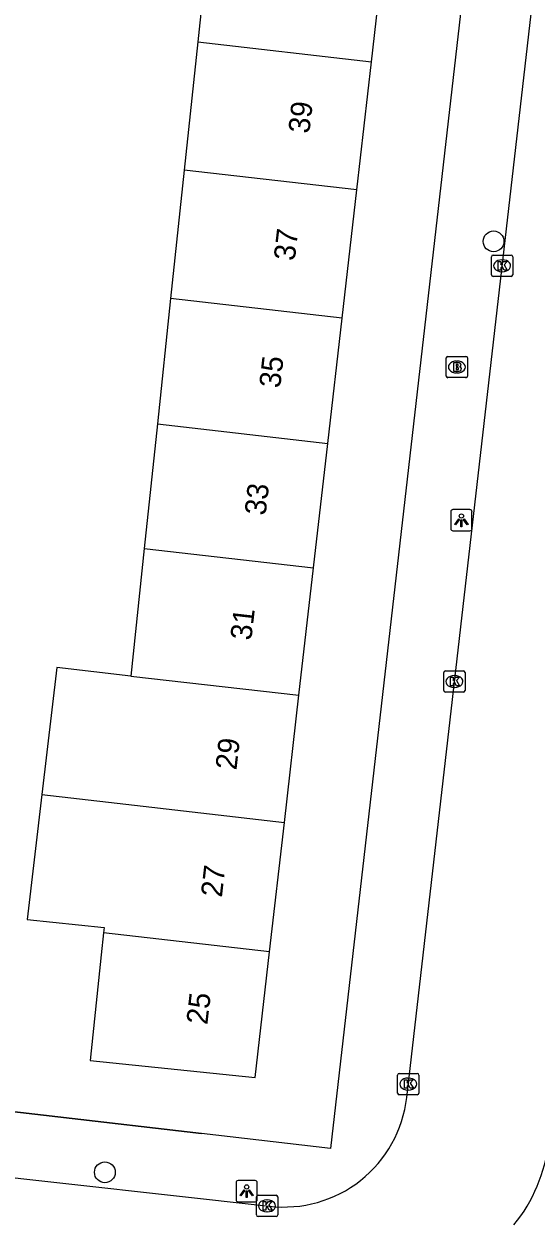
# Model space of a CAD drawing. Extents: x 162026 to 163499, y 387297 to 388169.
# Drawn here: x 162719.8 to 162743.9, y 387672.5 to 387728.8 of the extents above; entities that cross this region are included whole.
import ezdxf

# ---------------------------------------------------------------- set-up
doc = ezdxf.new("R2010")
doc.units = 0
for name, color, linetype in [('IMGEO_Boom', 7, 'Continuous'), ('IMGEO_Brandkraan', 7, 'Continuous'), ('IMGEO_Kolk', 7, 'Continuous'), ('IMGEO_Lichtpunt', 7, 'Continuous'), ('IMGEO_Muur', 7, 'Continuous'), ('IMGEO_Pand', 7, 'Continuous'), ('IMGEO_Pand_nummerreeks', 7, 'Continuous'), ('IMGEO_Rijbaan_lokaal_open', 7, 'Continuous'), ('IMGEO_Voetpad_open', 7, 'Continuous')]:
    doc.layers.add(name, color=color, linetype=linetype)

msp = doc.modelspace()

# ---------------------------------------------------------------- linework, layer by layer
at = {"layer": 'IMGEO_Boom'}
for centre in [(162741.907, 387718.604), (162723.603, 387674.759)]:
    msp.add_circle(centre, 0.489, dxfattribs=at)
at = {"layer": 'IMGEO_Brandkraan'}
for p, q in [((162739.677, 387712.258), (162739.677, 387713.11)), ((162739.752, 387713.184), (162740.604, 387713.184)), ((162740.165, 387712.964), (162740.19, 387712.964)), ((162740.678, 387713.11), (162740.678, 387712.258)), ((162740.188, 387712.404), (162740.163, 387712.404)), ((162740.604, 387712.184), (162739.752, 387712.184))]:
    msp.add_line(p, q, dxfattribs=at)
for points in [[(162739.677, 387712.258), (162739.677, 387713.11)], [(162739.752, 387713.184), (162740.604, 387713.184)], [(162740.025, 387712.884), (162740.025, 387712.484), (162740.238, 387712.484)], [(162740.256, 387712.884), (162740.025, 387712.884)], [(162740.204, 387712.803), (162740.15, 387712.803), (162740.15, 387712.727)], [(162740.678, 387713.11), (162740.678, 387712.258)], [(162740.15, 387712.727), (162740.203, 387712.727)], [(162740.212, 387712.651), (162740.15, 387712.651), (162740.15, 387712.57)], [(162740.15, 387712.57), (162740.212, 387712.57)], [(162740.604, 387712.184), (162739.752, 387712.184)]]:
    msp.add_lwpolyline(points, dxfattribs=at)
for centre, radius, start, end in [((162739.754, 387713.108), 0.0765, 91.552, 178.448), ((162739.754, 387713.108), 0.0765, 91.552, 178.448), ((162740.205, 387712.765), 0.0379, 267.8285, 90.9355), ((162740.26, 387712.739), 0.145, 59.4692, 91.5367), ((162740.285, 387712.786), 0.0922, 285.5137, 58.1501), ((162740.602, 387713.108), 0.0765, 1.552, 88.448), ((162740.602, 387713.108), 0.0765, 1.552, 88.448), ((162739.754, 387712.26), 0.0765, 181.552, 268.448), ((162739.754, 387712.26), 0.0765, 181.552, 268.448), ((162740.213, 387712.61), 0.0404, 269.8759, 90.5077), ((162740.244, 387712.735), 0.251, 268.6676, 293.5347), ((162740.29, 387712.594), 0.105, 301.3115, 78.989), ((162740.602, 387712.26), 0.0765, 271.552, 358.448), ((162740.602, 387712.26), 0.0765, 271.552, 358.448)]:
    msp.add_arc(centre, radius, start, end, dxfattribs=at)
for centre, major_axis, ratio, start_param, end_param in [((162740.164, 387712.684), (-0.387, 0.002), 0.722429, 4.712389, 7.853982), ((162740.189, 387712.684), (-0.39, 0.002), 0.717154, 1.570796, 4.712389)]:
    msp.add_ellipse(centre, major_axis=major_axis, ratio=ratio, start_param=start_param, end_param=end_param, dxfattribs=at)
at = {"layer": 'IMGEO_Kolk'}
for p, q in [((162741.807, 387717.027), (162741.807, 387717.879)), ((162741.882, 387717.953), (162742.734, 387717.953)), ((162742.808, 387717.879), (162742.808, 387717.027)), ((162742.295, 387717.733), (162742.32, 387717.733)), ((162742.734, 387716.953), (162741.882, 387716.953)), ((162742.318, 387717.173), (162742.293, 387717.173)), ((162739.562, 387697.448), (162739.562, 387698.3)), ((162739.637, 387698.374), (162740.489, 387698.374)), ((162740.05, 387698.154), (162740.075, 387698.154)), ((162740.563, 387698.3), (162740.563, 387697.448)), ((162740.073, 387697.594), (162740.048, 387697.594)), ((162740.489, 387697.374), (162739.637, 387697.374)), ((162737.388, 387678.488), (162737.388, 387679.34)), ((162737.463, 387679.414), (162738.315, 387679.414)), ((162737.876, 387679.194), (162737.901, 387679.194)), ((162738.389, 387679.34), (162738.389, 387678.488)), ((162738.315, 387678.414), (162737.463, 387678.414)), ((162737.899, 387678.634), (162737.874, 387678.634)), ((162730.739, 387672.752), (162730.739, 387673.604)), ((162730.814, 387673.678), (162731.666, 387673.678)), ((162731.227, 387673.458), (162731.252, 387673.458)), ((162731.74, 387673.604), (162731.74, 387672.752)), ((162731.25, 387672.898), (162731.225, 387672.898)), ((162731.666, 387672.678), (162730.814, 387672.678))]:
    msp.add_line(p, q, dxfattribs=at)
for points in [[(162741.807, 387717.027), (162741.807, 387717.879)], [(162741.882, 387717.953), (162742.734, 387717.953)], [(162742.808, 387717.879), (162742.808, 387717.027)], [(162742.128, 387717.653), (162742.251, 387717.653), (162742.251, 387717.502), (162742.381, 387717.653), (162742.545, 387717.653), (162742.399, 387717.502), (162742.552, 387717.253), (162742.4, 387717.253), (162742.315, 387717.417), (162742.251, 387717.35), (162742.251, 387717.253), (162742.128, 387717.253), (162742.128, 387717.653)], [(162742.734, 387716.953), (162741.882, 387716.953)], [(162739.562, 387697.448), (162739.562, 387698.3)], [(162739.637, 387698.374), (162740.489, 387698.374)], [(162740.563, 387698.3), (162740.563, 387697.448)], [(162739.883, 387698.074), (162740.006, 387698.074), (162740.006, 387697.923), (162740.136, 387698.074), (162740.3, 387698.074), (162740.154, 387697.923), (162740.307, 387697.674), (162740.155, 387697.674), (162740.07, 387697.838), (162740.006, 387697.771), (162740.006, 387697.674), (162739.883, 387697.674), (162739.883, 387698.074)], [(162740.489, 387697.374), (162739.637, 387697.374)], [(162737.388, 387678.488), (162737.388, 387679.34)], [(162737.463, 387679.414), (162738.315, 387679.414)], [(162737.709, 387679.114), (162737.832, 387679.114), (162737.832, 387678.963), (162737.962, 387679.114), (162738.126, 387679.114), (162737.98, 387678.963), (162738.133, 387678.714), (162737.981, 387678.714), (162737.896, 387678.878), (162737.832, 387678.811), (162737.832, 387678.714), (162737.709, 387678.714), (162737.709, 387679.114)], [(162738.389, 387679.34), (162738.389, 387678.488)], [(162738.315, 387678.414), (162737.463, 387678.414)], [(162730.739, 387672.752), (162730.739, 387673.604)], [(162730.814, 387673.678), (162731.666, 387673.678)], [(162731.06, 387673.378), (162731.183, 387673.378), (162731.183, 387673.227), (162731.313, 387673.378), (162731.477, 387673.378), (162731.331, 387673.227), (162731.484, 387672.978), (162731.332, 387672.978), (162731.247, 387673.142), (162731.183, 387673.075), (162731.183, 387672.978), (162731.06, 387672.978), (162731.06, 387673.378)], [(162731.74, 387673.604), (162731.74, 387672.752)], [(162731.666, 387672.678), (162730.814, 387672.678)]]:
    msp.add_lwpolyline(points, dxfattribs=at)
for centre, start, end in [((162741.884, 387717.877), 91.552, 178.448), ((162741.884, 387717.877), 91.552, 178.448), ((162742.732, 387717.877), 1.552, 88.448), ((162742.732, 387717.877), 1.552, 88.448), ((162741.884, 387717.029), 181.552, 268.448), ((162741.884, 387717.029), 181.552, 268.448), ((162742.732, 387717.029), 271.552, 358.448), ((162742.732, 387717.029), 271.552, 358.448), ((162739.639, 387698.298), 91.552, 178.448), ((162739.639, 387698.298), 91.552, 178.448), ((162740.487, 387698.298), 1.552, 88.448), ((162740.487, 387698.298), 1.552, 88.448), ((162739.639, 387697.45), 181.552, 268.448), ((162739.639, 387697.45), 181.552, 268.448), ((162740.487, 387697.45), 271.552, 358.448), ((162740.487, 387697.45), 271.552, 358.448), ((162737.465, 387679.338), 91.552, 178.448), ((162737.465, 387679.338), 91.552, 178.448), ((162738.313, 387679.338), 1.552, 88.448), ((162738.313, 387679.338), 1.552, 88.448), ((162737.465, 387678.49), 181.552, 268.448), ((162737.465, 387678.49), 181.552, 268.448), ((162738.313, 387678.49), 271.552, 358.448), ((162738.313, 387678.49), 271.552, 358.448), ((162730.816, 387673.602), 91.552, 178.448), ((162730.816, 387673.602), 91.552, 178.448), ((162731.664, 387673.602), 1.552, 88.448), ((162731.664, 387673.602), 1.552, 88.448), ((162730.816, 387672.754), 181.552, 268.448), ((162730.816, 387672.754), 181.552, 268.448), ((162731.664, 387672.754), 271.552, 358.448), ((162731.664, 387672.754), 271.552, 358.448)]:
    msp.add_arc(centre, 0.0765, start, end, dxfattribs=at)
for centre, major_axis, ratio, start_param, end_param in [((162742.294, 387717.453), (-0.387, 0.002), 0.722429, 4.712389, 7.853982), ((162742.319, 387717.453), (-0.39, 0.002), 0.717154, 1.570796, 4.712389), ((162740.049, 387697.874), (-0.387, 0.002), 0.722429, 4.712389, 7.853982), ((162740.074, 387697.874), (-0.39, 0.002), 0.717154, 1.570796, 4.712389), ((162737.875, 387678.914), (-0.387, 0.002), 0.722429, 4.712389, 7.853982), ((162737.9, 387678.914), (-0.39, 0.002), 0.717154, 1.570796, 4.712389), ((162731.226, 387673.178), (-0.387, 0.002), 0.722429, 4.712389, 7.853982), ((162731.251, 387673.178), (-0.39, 0.002), 0.717154, 1.570796, 4.712389)]:
    msp.add_ellipse(centre, major_axis=major_axis, ratio=ratio, start_param=start_param, end_param=end_param, dxfattribs=at)
at = {"layer": 'IMGEO_Lichtpunt'}
for p, q in [((162739.894, 387705.872), (162739.894, 387705.065)), ((162739.894, 387705.872), (162739.894, 387705.065)), ((162740.796, 387705.967), (162739.988, 387705.967)), ((162740.796, 387705.967), (162739.988, 387705.967)), ((162740.89, 387705.065), (162740.89, 387705.872)), ((162740.89, 387705.065), (162740.89, 387705.872)), ((162739.988, 387704.971), (162740.796, 387704.971)), ((162739.988, 387704.971), (162740.796, 387704.971)), ((162729.781, 387674.273), (162729.781, 387673.466)), ((162729.781, 387674.273), (162729.781, 387673.466)), ((162730.683, 387674.368), (162729.875, 387674.368)), ((162730.683, 387674.368), (162729.875, 387674.368)), ((162730.777, 387673.466), (162730.777, 387674.273)), ((162730.777, 387673.466), (162730.777, 387674.273)), ((162729.875, 387673.372), (162730.683, 387673.372)), ((162729.875, 387673.372), (162730.683, 387673.372))]:
    msp.add_line(p, q, dxfattribs=at)
for points in [[(162740.268, 387705.536), (162740.307, 387705.508), (162740.119, 387705.246), (162740.081, 387705.273), (162740.268, 387705.536)], [(162740.37, 387705.488), (162740.417, 387705.488), (162740.417, 387705.166), (162740.37, 387705.166), (162740.37, 387705.488)], [(162740.48, 387705.508), (162740.518, 387705.535), (162740.705, 387705.273), (162740.666, 387705.245), (162740.48, 387705.508)], [(162730.155, 387673.937), (162730.194, 387673.909), (162730.006, 387673.647), (162729.968, 387673.674), (162730.155, 387673.937)], [(162730.257, 387673.889), (162730.304, 387673.889), (162730.304, 387673.567), (162730.257, 387673.567), (162730.257, 387673.889)], [(162730.367, 387673.909), (162730.405, 387673.936), (162730.592, 387673.674), (162730.553, 387673.646), (162730.367, 387673.909)]]:
    msp.add_lwpolyline(points, dxfattribs=at)
for centre in [(162740.393, 387705.67), (162730.28, 387674.071)]:
    msp.add_circle(centre, 0.0994, dxfattribs=at)
for centre, start, end in [((162739.988, 387705.872), 90, 180), ((162739.988, 387705.872), 90, 180), ((162740.796, 387705.872), 0, 90), ((162740.796, 387705.872), 0, 90), ((162739.988, 387705.065), 180, 270), ((162739.988, 387705.065), 180, 270), ((162740.796, 387705.065), 270, 0), ((162740.796, 387705.065), 270, 360), ((162729.875, 387674.273), 90, 180), ((162729.875, 387674.273), 90, 180), ((162730.683, 387674.273), 0, 90), ((162730.683, 387674.273), 0, 90), ((162729.875, 387673.466), 180, 270), ((162729.875, 387673.466), 180, 270), ((162730.683, 387673.466), 270, 0), ((162730.683, 387673.466), 270, 360)]:
    msp.add_arc(centre, 0.0946, start, end, dxfattribs=at)
at = {"layer": 'IMGEO_Muur'}
msp.add_lwpolyline([(162714.612, 387678.153), (162728.159, 387676.579)], dxfattribs=at)
at = {"layer": 'IMGEO_Pand'}
for points in [[(162728.591, 387733.802), (162727.978, 387728.001)], [(162736.154, 387727.066), (162736.817, 387732.861)], [(162727.978, 387728.001), (162727.338, 387721.953)], [(162727.978, 387728.001), (162736.154, 387727.066)], [(162735.462, 387721.023), (162736.154, 387727.066)], [(162727.338, 387721.953), (162726.699, 387715.907)], [(162735.462, 387721.023), (162727.338, 387721.953)], [(162734.772, 387714.984), (162735.462, 387721.023)], [(162726.699, 387715.907), (162726.075, 387710.003)], [(162734.772, 387714.984), (162726.699, 387715.907)], [(162734.097, 387709.085), (162734.772, 387714.984)], [(162726.075, 387710.003), (162725.455, 387704.137)], [(162726.075, 387710.003), (162734.097, 387709.085)], [(162733.427, 387703.225), (162734.097, 387709.085)], [(162725.455, 387704.137), (162724.82, 387698.13)], [(162725.455, 387704.137), (162733.427, 387703.225)], [(162732.74, 387697.225), (162733.427, 387703.225)], [(162724.82, 387698.13), (162721.344, 387698.527), (162720.639, 387692.547)], [(162724.82, 387698.13), (162732.74, 387697.225)], [(162732.056, 387691.241), (162732.74, 387697.225)], [(162720.639, 387692.547), (162719.947, 387686.671), (162723.569, 387686.289), (162723.542, 387686.031)], [(162720.639, 387692.547), (162724.187, 387692.141), (162732.056, 387691.241)], [(162731.358, 387685.137), (162732.056, 387691.241)], [(162723.542, 387686.031), (162723.433, 387685.004), (162722.907, 387680.031), (162730.681, 387679.222), (162731.358, 387685.137)], [(162731.358, 387685.137), (162723.542, 387686.031)]]:
    msp.add_lwpolyline(points, dxfattribs=at)
at = {"layer": 'IMGEO_Rijbaan_lokaal_open'}
for points in [[(162737.818, 387678.283), (162746.041, 387750), (162746.989, 387758.269)], [(162714.791, 387675.007), (162717.25, 387674.735), (162731.345, 387673.163)]]:
    msp.add_lwpolyline(points, dxfattribs=at)
for centre, radius, start, end in [((162732.031, 387678.947), 5.825, 263.2343, 353.4521), ((162737.137, 387676.969), 7.4, 320.7503, 353.7161)]:
    msp.add_arc(centre, radius, start, end, dxfattribs=at)
at = {"layer": 'IMGEO_Voetpad_open'}
msp.add_lwpolyline([(162742.804, 387750.726), (162734.221, 387675.875), (162728.159, 387676.579), (162714.612, 387678.153)], dxfattribs=at)

# ---------------------------------------------------------------- texts
at = {"layer": 'IMGEO_Pand_nummerreeks'}
for s, rotation, p in [('39', 83.4746, (162733.228, 387723.656)), ('37', 83.4746, (162732.542, 387717.66)), ('35', 83.4746, (162731.856, 387711.665)), ('33', 83.4746, (162731.17, 387705.669)), ('31', 83.4746, (162730.497, 387699.785)), ('29', 83.4742, (162729.797, 387693.677)), ('27', 83.4742, (162729.112, 387687.681)), ('25', 83.4746, (162728.427, 387681.685))]:
    msp.add_text(s, height=1, rotation=rotation, dxfattribs=at).set_placement(p)

doc.saveas('drawing.dxf')
